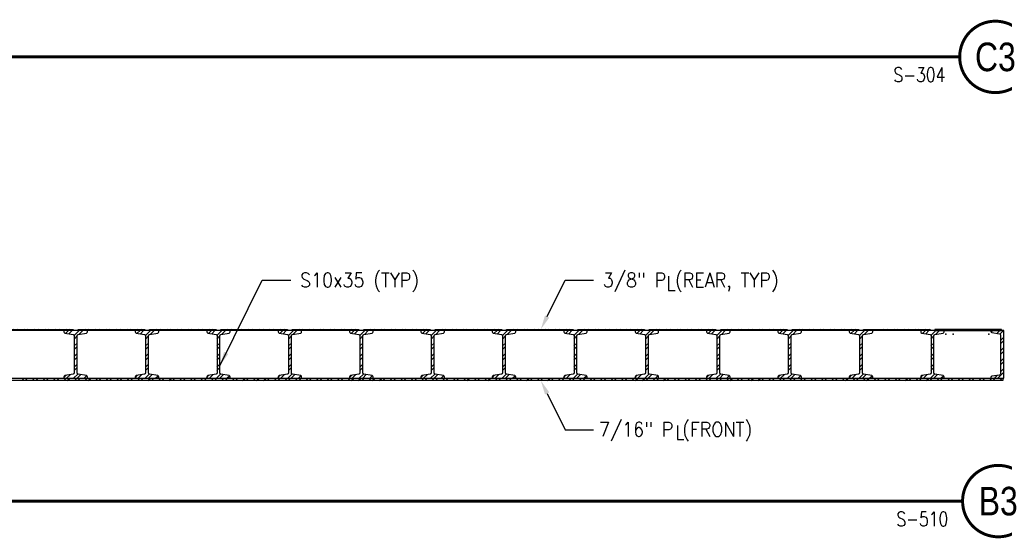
# Model space of a CAD drawing. Header units: inches. Extents: x -9715 to 32893, y -15613 to -1138.
# Tile 345 of 380: x 12291 to 12498, y -5724 to -5615. Entities that reach past the tile are written whole.
import ezdxf
from ezdxf.enums import TextEntityAlignment as Align

# ---------------------------------------------------------------- set-up
doc = ezdxf.new("R2010")
doc.units = ezdxf.units.IN
doc.header["$MEASUREMENT"] = 0
doc.layers.get('0').update_dxf_attribs({"color": 252})
for name, color, linetype in [('S-ANNO-SYMB', 2, 'Continuous'), ('S-ANNO-TEXT', 2, 'Continuous'), ('S2', 7, 'Continuous'), ('S7', 2, 'Continuous')]:
    doc.layers.add(name, color=color, linetype=linetype)
doc.styles.add('125', font='romans.shx', dxfattribs={"width": 0.8, "height": 2})
doc.styles.add('FT', font='ROMANS.shx', dxfattribs={"width": 0.8, "height": 0.125})
doc.styles.add('TT', font='swiss.ttf', dxfattribs={"width": 0.8, "height": 0.25})

# ---------------------------------------------------------------- blocks, each defined once
blk = doc.blocks.new('*X311')
at = {"color": 0}
for p, q in [((1172.9, 1093.3), (1175.9, 1096.3)), ((1177.3, 1093.3), (1180.3, 1096.3)), ((1186.1, 1093.3), (1189.1, 1096.3)), ((1190.5, 1093.3), (1193.5, 1096.3)), ((1199.4, 1093.3), (1202.4, 1096.3)), ((1203.8, 1093.3), (1206.8, 1096.3)), ((1212.6, 1093.3), (1215.6, 1096.3)), ((1217.1, 1093.3), (1220.1, 1096.3)), ((1225.9, 1093.3), (1228.9, 1096.3)), ((1230.3, 1093.3), (1233.3, 1096.3)), ((1239.2, 1093.3), (1242.2, 1096.3)), ((1243.6, 1093.3), (1246.6, 1096.3)), ((1252.4, 1093.3), (1255.4, 1096.3)), ((1256.8, 1093.3), (1259.8, 1096.3)), ((1265.7, 1093.3), (1268.7, 1096.3)), ((1270.1, 1093.3), (1273.1, 1096.3)), ((1278.9, 1093.3), (1281.9, 1096.3)), ((1283.3, 1093.3), (1286.3, 1096.3)), ((1292.2, 1093.3), (1295.2, 1096.3)), ((1296.6, 1093.3), (1299.6, 1096.3)), ((1305.4, 1093.3), (1308.4, 1096.3)), ((1309.9, 1093.3), (1312.9, 1096.3)), ((1318.7, 1093.3), (1321.7, 1096.3)), ((1323.1, 1093.3), (1326.1, 1096.3)), ((1332, 1093.3), (1335, 1096.3)), ((1336.4, 1093.3), (1339.4, 1096.3)), ((1345.2, 1093.3), (1348.2, 1096.3)), ((1349.6, 1093.3), (1352.6, 1096.3)), ((1358.5, 1093.3), (1361.5, 1096.3)), ((1362.9, 1093.3), (1365.9, 1096.3)), ((1371.7, 1093.3), (1374.7, 1096.3)), ((1376.2, 1093.3), (1379.2, 1096.3)), ((1385, 1093.3), (1388, 1096.3)), ((1389.4, 1093.3), (1392.4, 1096.3)), ((1398.3, 1093.3), (1401.3, 1096.3)), ((1402.7, 1093.3), (1405.7, 1096.3)), ((1411.5, 1093.3), (1414.5, 1096.3)), ((1415.9, 1093.3), (1418.9, 1096.3)), ((1424.8, 1093.3), (1427.8, 1096.3)), ((1429.2, 1093.3), (1432.2, 1096.3)), ((1438, 1093.3), (1441, 1096.3)), ((1442.4, 1093.3), (1445.4, 1096.3)), ((1451.3, 1093.3), (1454.3, 1096.3)), ((1455.7, 1093.3), (1458.7, 1096.3)), ((1464.5, 1093.3), (1467.5, 1096.3)), ((1469, 1093.3), (1472, 1096.3)), ((1477.8, 1093.3), (1480.8, 1096.3)), ((1482.2, 1093.3), (1485.2, 1096.3)), ((1491.1, 1093.3), (1494.1, 1096.3)), ((1495.5, 1093.3), (1498.5, 1096.3)), ((1504.3, 1093.3), (1507.3, 1096.3)), ((1508.7, 1093.3), (1511.7, 1096.3)), ((1517.6, 1093.3), (1520.6, 1096.3)), ((1522, 1093.3), (1525, 1096.3)), ((1530.8, 1093.3), (1533.8, 1096.3)), ((1535.3, 1093.3), (1538.3, 1096.3)), ((1544.1, 1093.3), (1547.1, 1096.3)), ((1548.5, 1093.3), (1551.5, 1096.3)), ((1557.4, 1093.3), (1560.4, 1096.3)), ((1561.8, 1093.3), (1564.8, 1096.3)), ((1570.6, 1093.3), (1573.6, 1096.3)), ((1575, 1093.3), (1578, 1096.3)), ((1583.9, 1093.3), (1586.9, 1096.3)), ((1588.3, 1093.3), (1591.3, 1096.3)), ((1597.1, 1093.3), (1600.1, 1096.3)), ((1601.5, 1093.3), (1604.5, 1096.3)), ((1610.4, 1093.3), (1613.4, 1096.3)), ((1614.8, 1093.3), (1617.8, 1096.3)), ((1623.6, 1093.3), (1626.6, 1096.3)), ((1628.1, 1093.3), (1631.1, 1096.3)), ((1636.9, 1093.3), (1639.9, 1096.3)), ((1641.3, 1093.3), (1644.3, 1096.3)), ((1650.2, 1093.3), (1653.2, 1096.3)), ((1654.6, 1093.3), (1657.6, 1096.3)), ((1663.4, 1093.3), (1666.4, 1096.3)), ((1667.8, 1093.3), (1670.8, 1096.3)), ((1676.7, 1093.3), (1679.7, 1096.3)), ((1681.1, 1093.3), (1684.1, 1096.3)), ((1689.9, 1093.3), (1692.9, 1096.3)), ((1694.4, 1093.3), (1697.4, 1096.3)), ((1703.2, 1093.3), (1706.2, 1096.3)), ((1707.6, 1093.3), (1710.6, 1096.3)), ((1716.5, 1093.3), (1719.5, 1096.3)), ((1720.9, 1093.3), (1723.9, 1096.3)), ((1729.7, 1093.3), (1732.7, 1096.3)), ((1734.1, 1093.3), (1737.1, 1096.3)), ((1743, 1093.3), (1746, 1096.3)), ((1747.4, 1093.3), (1750.4, 1096.3)), ((1756.2, 1093.3), (1759.2, 1096.3)), ((1760.6, 1093.3), (1763.6, 1096.3)), ((1769.5, 1093.3), (1772.5, 1096.3)), ((1773.9, 1093.3), (1776.9, 1096.3)), ((1782.7, 1093.3), (1785.7, 1096.3)), ((1787.2, 1093.3), (1790.2, 1096.3)), ((1796, 1093.3), (1799, 1096.3)), ((1800.4, 1093.3), (1803.4, 1096.3)), ((1809.3, 1093.3), (1812.3, 1096.3)), ((1813.7, 1093.3), (1816.7, 1096.3)), ((1822.5, 1093.3), (1825.5, 1096.3)), ((1826.9, 1093.3), (1829.9, 1096.3)), ((1835.8, 1093.3), (1838.8, 1096.3)), ((1840.2, 1093.3), (1843.2, 1096.3)), ((1849, 1093.3), (1852, 1096.3)), ((1853.5, 1093.3), (1856.5, 1096.3)), ((1862.3, 1093.3), (1865.3, 1096.3)), ((1866.7, 1093.3), (1869.7, 1096.3)), ((1875.5, 1093.3), (1878.5, 1096.3)), ((1880, 1093.3), (1883, 1096.3)), ((1888.8, 1093.3), (1891.8, 1096.3)), ((1893.2, 1093.3), (1896.2, 1096.3)), ((1902.1, 1093.3), (1905.1, 1096.3)), ((1906.5, 1093.3), (1909.5, 1096.3)), ((1915.3, 1093.3), (1918.3, 1096.3)), ((1919.7, 1093.3), (1922.7, 1096.3)), ((1928.6, 1093.3), (1931.6, 1096.3)), ((1933, 1093.3), (1936, 1096.3)), ((1941.8, 1093.3), (1944.8, 1096.3)), ((1946.3, 1093.3), (1949.3, 1096.3)), ((1955.1, 1093.3), (1958.1, 1096.3)), ((1959.5, 1093.3), (1962.5, 1096.3)), ((1968.4, 1093.3), (1971.4, 1096.3)), ((1972.8, 1093.3), (1975.8, 1096.3)), ((1981.6, 1093.3), (1984.6, 1096.3)), ((1986, 1093.3), (1989, 1096.3)), ((1994.9, 1093.3), (1997.9, 1096.3)), ((1999.3, 1093.3), (2002.3, 1096.3)), ((2008.1, 1093.3), (2011.1, 1096.3)), ((2012.6, 1093.3), (2015.6, 1096.3)), ((2021.4, 1093.3), (2024.4, 1096.3)), ((2025.8, 1093.3), (2028.8, 1096.3)), ((2034.6, 1093.3), (2037.6, 1096.3)), ((2039.1, 1093.3), (2042.1, 1096.3)), ((2047.9, 1093.3), (2050.9, 1096.3)), ((2052.3, 1093.3), (2055.3, 1096.3)), ((2061.2, 1093.3), (2064.2, 1096.3)), ((2065.6, 1093.3), (2068.6, 1096.3)), ((2074.4, 1093.3), (2077.4, 1096.3)), ((2078.8, 1093.3), (2081.8, 1096.3)), ((2087.7, 1093.3), (2090.7, 1096.3)), ((2092.1, 1093.3), (2095.1, 1096.3)), ((2100.9, 1093.3), (2103.9, 1096.3)), ((2105.4, 1093.3), (2108.4, 1096.3)), ((2114.2, 1093.3), (2117.2, 1096.3)), ((2118.6, 1093.3), (2121.6, 1096.3)), ((2127.5, 1093.3), (2130.5, 1096.3)), ((2131.9, 1093.3), (2134.9, 1096.3)), ((2140.7, 1093.3), (2143.7, 1096.3)), ((2145.1, 1093.3), (2148.1, 1096.3)), ((2154, 1093.3), (2157, 1096.3)), ((2158.4, 1093.3), (2161.4, 1096.3)), ((2167.2, 1093.3), (2170.2, 1096.3)), ((2171.7, 1093.3), (2174.7, 1096.3)), ((2180.5, 1093.3), (2183.5, 1096.3)), ((2184.9, 1093.3), (2187.9, 1096.3)), ((2193.7, 1093.3), (2196.7, 1096.3)), ((2198.2, 1093.3), (2201.2, 1096.3)), ((2207, 1093.3), (2210, 1096.3)), ((2211.4, 1093.3), (2214.4, 1096.3)), ((2220.3, 1093.3), (2223.3, 1096.3)), ((2224.7, 1093.3), (2227.7, 1096.3)), ((2233.5, 1093.3), (2236.5, 1096.3)), ((2237.9, 1093.3), (2240.9, 1096.3)), ((2246.8, 1093.3), (2249.8, 1096.3)), ((2251.2, 1093.3), (2254.2, 1096.3)), ((2260, 1093.3), (2263, 1096.3)), ((2264.5, 1093.3), (2267.5, 1096.3)), ((2273.3, 1093.3), (2276.3, 1096.3)), ((2277.7, 1093.3), (2280.7, 1096.3)), ((2286.6, 1093.3), (2289.6, 1096.3)), ((2291, 1093.3), (2294, 1096.3)), ((2299.8, 1093.3), (2302.8, 1096.3)), ((2304.2, 1093.3), (2307.2, 1096.3)), ((2313.1, 1093.3), (2316.1, 1096.3)), ((2317.5, 1093.3), (2320.5, 1096.3)), ((2326.3, 1093.3), (2329.3, 1096.3)), ((2330.7, 1093.3), (2333.7, 1096.3)), ((2339.6, 1093.3), (2342.6, 1096.3)), ((2344, 1093.3), (2347, 1096.3)), ((2352.8, 1093.3), (2355.8, 1096.3)), ((2357.3, 1093.3), (2360.3, 1096.3)), ((2366.1, 1093.3), (2369.1, 1096.3)), ((2370.5, 1093.3), (2373.5, 1096.3)), ((2379.4, 1093.3), (2382.4, 1096.3)), ((2383.8, 1093.3), (2386.8, 1096.3)), ((2392.6, 1093.3), (2395.6, 1096.3)), ((2397, 1093.3), (2400, 1096.3)), ((2405.9, 1093.3), (2408.9, 1096.3))]:
    blk.add_line(p, q, dxfattribs=at)
blk = doc.blocks.new('*X308')
at = {"color": 0}
for p, q in [((2245.8, 1154.2), (2247.9, 1156.3)), ((2253.3, 1152.8), (2256.7, 1156.3)), ((2257, 1152.1), (2261.2, 1156.3)), ((2257.6, 1143.9), (2261.7, 1148)), ((2257.6, 1139.5), (2261.7, 1143.6)), ((2257.6, 1130.7), (2261.7, 1134.8)), ((2257.6, 1126.2), (2261.7, 1130.4)), ((2257.6, 1117.4), (2261.7, 1121.5)), ((2257.6, 1113), (2261.7, 1117.1)), ((2257.6, 1104.1), (2261.7, 1108.3)), ((2249.8, 1096.3), (2253.3, 1099.8)), ((2254.2, 1096.3), (2261.7, 1103.8))]:
    blk.add_line(p, q, dxfattribs=at)
blk = doc.blocks.new('*X307')
at = {"color": 0}
for p, q in [((2295.8, 930.4), (2294.3, 931.9)), ((2304.6, 930.4), (2303.1, 931.9)), ((2309.1, 930.4), (2307.6, 931.9)), ((2317.9, 930.4), (2316.4, 931.9)), ((2322.3, 930.4), (2320.8, 931.9)), ((2331.1, 930.4), (2329.6, 931.9)), ((2335.6, 930.4), (2334.1, 931.9)), ((2344.4, 930.4), (2342.9, 931.9)), ((2348.8, 930.4), (2347.3, 931.9)), ((2357.7, 930.4), (2356.2, 931.9)), ((2362.1, 930.4), (2360.6, 931.9)), ((2370.9, 930.4), (2369.4, 931.9)), ((2375.3, 930.4), (2373.8, 931.9))]:
    blk.add_line(p, q, dxfattribs=at)
blk = doc.blocks.new('*X306')
at = {"color": 0}
for p, q in [((492.7, 930.4), (491.5, 931.5)), ((501.5, 930.4), (500, 931.9)), ((505.9, 930.4), (504.4, 931.9)), ((514.8, 930.4), (513.3, 931.9)), ((519.2, 930.4), (517.7, 931.9)), ((528, 930.4), (526.5, 931.9)), ((532.4, 930.4), (530.9, 931.9)), ((541.3, 930.4), (539.8, 931.9)), ((545.7, 930.4), (544.2, 931.9)), ((554.5, 930.4), (553, 931.9)), ((559, 930.4), (557.5, 931.9)), ((567.8, 930.4), (566.3, 931.9)), ((572.2, 930.4), (570.7, 931.9))]:
    blk.add_line(p, q, dxfattribs=at)
blk = doc.blocks.new('*X305')
at = {"color": 0}
for p, q in [((476.2, 927), (479.6, 930.4)), ((480, 926.3), (484, 930.4)), ((486.6, 924.1), (492.9, 930.4)), ((486.6, 919.7), (490.4, 923.5)), ((492.4, 925.5), (497.3, 930.4)), ((486.6, 910.9), (490.4, 914.6)), ((486.6, 906.5), (490.4, 910.2)), ((486.6, 897.6), (490.4, 901.4)), ((486.6, 893.2), (490.4, 897)), ((486.6, 884.4), (490.4, 888.1)), ((486.6, 880), (490.4, 883.7)), ((473.7, 871.4), (476, 873.7)), ((477.1, 870.4), (481.4, 874.7)), ((485.9, 870.4), (491.1, 875.6)), ((490.3, 870.4), (494.8, 874.8)), ((499.2, 870.4), (502.3, 873.5))]:
    blk.add_line(p, q, dxfattribs=at)
blk = doc.blocks.new('T-BULB_R')
at = {"const_width": 0.02604}
for points in [[(0.625, 0, 1), (0, 0, 1)], [(0.625, 0, -1), (0, 0, -1)]]:
    blk.add_lwpolyline(points, format="xyb", dxfattribs=at)
at = {"style": 'TT', "width": 0.8}
blk.add_attdef('SECTION_#', text='', height=0.25, dxfattribs=at).set_placement((0.3125, 0), align=Align.MIDDLE)
at = {"style": 'FT', "width": 0.8}
blk.add_attdef('SHEET_FROM', text='', height=0.125, dxfattribs=at).set_placement((-0.125, -0.21875), align=Align.RIGHT)

msp = doc.modelspace()

# ---------------------------------------------------------------- linework, layer by layer
at = {"layer": 'S-ANNO-SYMB', "const_width": 0.672}
for points in [[(12186.87471, -5622.97949), (12488.70588, -5622.97949)], [(12187.47633, -5716.28827), (12489.3075, -5716.28827)]]:
    msp.add_lwpolyline(points, dxfattribs=at)
at = {"layer": 'S2', "color": 2}
for points in [[(12288.49107, -5680.20933), (12302.49107, -5680.20933), (12302.49107, -5680.45933), (12288.49107, -5680.45933)], [(12303.49107, -5680.20933), (12317.49107, -5680.20933), (12317.49107, -5680.45933), (12303.49107, -5680.45933)], [(12318.49107, -5680.20933), (12332.49107, -5680.20933), (12332.49107, -5680.45933), (12318.49107, -5680.45933)], [(12333.49107, -5680.20933), (12347.49107, -5680.20933), (12347.49107, -5680.45933), (12333.49107, -5680.45933)], [(12348.49107, -5680.20933), (12362.49107, -5680.20933), (12362.49107, -5680.45933), (12348.49107, -5680.45933)], [(12363.49107, -5680.20933), (12377.49107, -5680.20933), (12377.49107, -5680.45933), (12363.49107, -5680.45933)], [(12378.49107, -5680.20933), (12392.49107, -5680.20933), (12392.49107, -5680.45933), (12378.49107, -5680.45933)], [(12393.49107, -5680.20933), (12407.49107, -5680.20933), (12407.49107, -5680.45933), (12393.49107, -5680.45933)], [(12408.49107, -5680.20933), (12422.49107, -5680.20933), (12422.49107, -5680.45933), (12408.49107, -5680.45933)], [(12423.49107, -5680.20933), (12437.49107, -5680.20933), (12437.49107, -5680.45933), (12423.49107, -5680.45933)], [(12438.49107, -5680.20933), (12452.49107, -5680.20933), (12452.49107, -5680.45933), (12438.49107, -5680.45933)], [(12453.49107, -5680.20933), (12467.49107, -5680.20933), (12467.49107, -5680.45933), (12453.49107, -5680.45933)], [(12468.49107, -5680.20933), (12482.49107, -5680.20933), (12482.49107, -5680.45933), (12468.49107, -5680.45933)], [(12497.49107, -5680.20933), (12483.49107, -5680.20933), (12483.49107, -5680.45933), (12497.49107, -5680.45933)]]:
    msp.add_lwpolyline(points, close=True, dxfattribs=at)
at = {"layer": 'S2', "color": 3, "linetype": 'Continuous'}
for points in [[(12303.5098, -5681.29766), (12305.25683, -5680.987, 0.363560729), (12305.46307, -5680.74087), (12305.46307, -5680.45933), (12300.51907, -5680.45933), (12300.51907, -5680.74087, 0.363560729), (12300.7253, -5680.987), (12302.47233, -5681.29766, -0.363560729), (12302.67857, -5681.5438), (12302.67857, -5689.37487, -0.363560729), (12302.47233, -5689.621), (12300.7253, -5689.93166, 0.363560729), (12300.51907, -5690.1778), (12300.51907, -5690.45933), (12305.46307, -5690.45933), (12305.46307, -5690.1778, 0.363560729), (12305.25683, -5689.93166), (12303.5098, -5689.621, -0.363560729), (12303.30357, -5689.37487), (12303.30357, -5681.5438, -0.363560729)], [(12318.5098, -5681.29766), (12320.25683, -5680.987, 0.363560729), (12320.46307, -5680.74087), (12320.46307, -5680.45933), (12315.51907, -5680.45933), (12315.51907, -5680.74087, 0.363560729), (12315.7253, -5680.987), (12317.47233, -5681.29766, -0.363560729), (12317.67857, -5681.5438), (12317.67857, -5689.37487, -0.363560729), (12317.47233, -5689.621), (12315.7253, -5689.93166, 0.363560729), (12315.51907, -5690.1778), (12315.51907, -5690.45933), (12320.46307, -5690.45933), (12320.46307, -5690.1778, 0.363560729), (12320.25683, -5689.93166), (12318.5098, -5689.621, -0.363560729), (12318.30357, -5689.37487), (12318.30357, -5681.5438, -0.363560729)], [(12333.5098, -5681.29766), (12335.25683, -5680.987, 0.363560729), (12335.46307, -5680.74087), (12335.46307, -5680.45933), (12330.51907, -5680.45933), (12330.51907, -5680.74087, 0.363560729), (12330.7253, -5680.987), (12332.47233, -5681.29766, -0.363560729), (12332.67857, -5681.5438), (12332.67857, -5689.37487, -0.363560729), (12332.47233, -5689.621), (12330.7253, -5689.93166, 0.363560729), (12330.51907, -5690.1778), (12330.51907, -5690.45933), (12335.46307, -5690.45933), (12335.46307, -5690.1778, 0.363560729), (12335.25683, -5689.93166), (12333.5098, -5689.621, -0.363560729), (12333.30357, -5689.37487), (12333.30357, -5681.5438, -0.363560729)], [(12348.5098, -5681.29766), (12350.25683, -5680.987, 0.363560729), (12350.46307, -5680.74087), (12350.46307, -5680.45933), (12345.51907, -5680.45933), (12345.51907, -5680.74087, 0.363560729), (12345.7253, -5680.987), (12347.47233, -5681.29766, -0.363560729), (12347.67857, -5681.5438), (12347.67857, -5689.37487, -0.363560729), (12347.47233, -5689.621), (12345.7253, -5689.93166, 0.363560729), (12345.51907, -5690.1778), (12345.51907, -5690.45933), (12350.46307, -5690.45933), (12350.46307, -5690.1778, 0.363560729), (12350.25683, -5689.93166), (12348.5098, -5689.621, -0.363560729), (12348.30357, -5689.37487), (12348.30357, -5681.5438, -0.363560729)], [(12363.5098, -5681.29766), (12365.25683, -5680.987, 0.363560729), (12365.46307, -5680.74087), (12365.46307, -5680.45933), (12360.51907, -5680.45933), (12360.51907, -5680.74087, 0.363560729), (12360.7253, -5680.987), (12362.47233, -5681.29766, -0.363560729), (12362.67857, -5681.5438), (12362.67857, -5689.37487, -0.363560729), (12362.47233, -5689.621), (12360.7253, -5689.93166, 0.363560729), (12360.51907, -5690.1778), (12360.51907, -5690.45933), (12365.46307, -5690.45933), (12365.46307, -5690.1778, 0.363560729), (12365.25683, -5689.93166), (12363.5098, -5689.621, -0.363560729), (12363.30357, -5689.37487), (12363.30357, -5681.5438, -0.363560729)], [(12378.5098, -5681.29766), (12380.25683, -5680.987, 0.363560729), (12380.46307, -5680.74087), (12380.46307, -5680.45933), (12375.51907, -5680.45933), (12375.51907, -5680.74087, 0.363560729), (12375.7253, -5680.987), (12377.47233, -5681.29766, -0.363560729), (12377.67857, -5681.5438), (12377.67857, -5689.37487, -0.363560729), (12377.47233, -5689.621), (12375.7253, -5689.93166, 0.363560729), (12375.51907, -5690.1778), (12375.51907, -5690.45933), (12380.46307, -5690.45933), (12380.46307, -5690.1778, 0.363560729), (12380.25683, -5689.93166), (12378.5098, -5689.621, -0.363560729), (12378.30357, -5689.37487), (12378.30357, -5681.5438, -0.363560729)], [(12393.5098, -5681.29766), (12395.25683, -5680.987, 0.363560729), (12395.46307, -5680.74087), (12395.46307, -5680.45933), (12390.51907, -5680.45933), (12390.51907, -5680.74087, 0.363560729), (12390.7253, -5680.987), (12392.47233, -5681.29766, -0.363560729), (12392.67857, -5681.5438), (12392.67857, -5689.37487, -0.363560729), (12392.47233, -5689.621), (12390.7253, -5689.93166, 0.363560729), (12390.51907, -5690.1778), (12390.51907, -5690.45933), (12395.46307, -5690.45933), (12395.46307, -5690.1778, 0.363560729), (12395.25683, -5689.93166), (12393.5098, -5689.621, -0.363560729), (12393.30357, -5689.37487), (12393.30357, -5681.5438, -0.363560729)], [(12408.5098, -5681.29766), (12410.25683, -5680.987, 0.363560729), (12410.46307, -5680.74087), (12410.46307, -5680.45933), (12405.51907, -5680.45933), (12405.51907, -5680.74087, 0.363560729), (12405.7253, -5680.987), (12407.47233, -5681.29766, -0.363560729), (12407.67857, -5681.5438), (12407.67857, -5689.37487, -0.363560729), (12407.47233, -5689.621), (12405.7253, -5689.93166, 0.363560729), (12405.51907, -5690.1778), (12405.51907, -5690.45933), (12410.46307, -5690.45933), (12410.46307, -5690.1778, 0.363560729), (12410.25683, -5689.93166), (12408.5098, -5689.621, -0.363560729), (12408.30357, -5689.37487), (12408.30357, -5681.5438, -0.363560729)], [(12423.5098, -5681.29766), (12425.25683, -5680.987, 0.363560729), (12425.46307, -5680.74087), (12425.46307, -5680.45933), (12420.51907, -5680.45933), (12420.51907, -5680.74087, 0.363560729), (12420.7253, -5680.987), (12422.47233, -5681.29766, -0.363560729), (12422.67857, -5681.5438), (12422.67857, -5689.37487, -0.363560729), (12422.47233, -5689.621), (12420.7253, -5689.93166, 0.363560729), (12420.51907, -5690.1778), (12420.51907, -5690.45933), (12425.46307, -5690.45933), (12425.46307, -5690.1778, 0.363560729), (12425.25683, -5689.93166), (12423.5098, -5689.621, -0.363560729), (12423.30357, -5689.37487), (12423.30357, -5681.5438, -0.363560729)], [(12438.5098, -5681.29766), (12440.25683, -5680.987, 0.363560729), (12440.46307, -5680.74087), (12440.46307, -5680.45933), (12435.51907, -5680.45933), (12435.51907, -5680.74087, 0.363560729), (12435.7253, -5680.987), (12437.47233, -5681.29766, -0.363560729), (12437.67857, -5681.5438), (12437.67857, -5689.37487, -0.363560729), (12437.47233, -5689.621), (12435.7253, -5689.93166, 0.363560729), (12435.51907, -5690.1778), (12435.51907, -5690.45933), (12440.46307, -5690.45933), (12440.46307, -5690.1778, 0.363560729), (12440.25683, -5689.93166), (12438.5098, -5689.621, -0.363560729), (12438.30357, -5689.37487), (12438.30357, -5681.5438, -0.363560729)], [(12453.5098, -5681.29766), (12455.25683, -5680.987, 0.363560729), (12455.46307, -5680.74087), (12455.46307, -5680.45933), (12450.51907, -5680.45933), (12450.51907, -5680.74087, 0.363560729), (12450.7253, -5680.987), (12452.47233, -5681.29766, -0.363560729), (12452.67857, -5681.5438), (12452.67857, -5689.37487, -0.363560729), (12452.47233, -5689.621), (12450.7253, -5689.93166, 0.363560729), (12450.51907, -5690.1778), (12450.51907, -5690.45933), (12455.46307, -5690.45933), (12455.46307, -5690.1778, 0.363560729), (12455.25683, -5689.93166), (12453.5098, -5689.621, -0.363560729), (12453.30357, -5689.37487), (12453.30357, -5681.5438, -0.363560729)], [(12468.5098, -5681.29766), (12470.25683, -5680.987, 0.363560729), (12470.46307, -5680.74087), (12470.46307, -5680.45933), (12465.51907, -5680.45933), (12465.51907, -5680.74087, 0.363560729), (12465.7253, -5680.987), (12467.47233, -5681.29766, -0.363560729), (12467.67857, -5681.5438), (12467.67857, -5689.37487, -0.363560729), (12467.47233, -5689.621), (12465.7253, -5689.93166, 0.363560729), (12465.51907, -5690.1778), (12465.51907, -5690.45933), (12470.46307, -5690.45933), (12470.46307, -5690.1778, 0.363560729), (12470.25683, -5689.93166), (12468.5098, -5689.621, -0.363560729), (12468.30357, -5689.37487), (12468.30357, -5681.5438, -0.363560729)], [(12483.5098, -5681.29766), (12485.25683, -5680.987, 0.363560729), (12485.46307, -5680.74087), (12485.46307, -5680.45933), (12480.51907, -5680.45933), (12480.51907, -5680.74087, 0.363560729), (12480.7253, -5680.987), (12482.47233, -5681.29766, -0.363560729), (12482.67857, -5681.5438), (12482.67857, -5689.37487, -0.363560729), (12482.47233, -5689.621), (12480.7253, -5689.93166, 0.363560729), (12480.51907, -5690.1778), (12480.51907, -5690.45933), (12485.46307, -5690.45933), (12485.46307, -5690.1778, 0.363560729), (12485.25683, -5689.93166), (12483.5098, -5689.621, -0.363560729), (12483.30357, -5689.37487), (12483.30357, -5681.5438, -0.363560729)]]:
    msp.add_lwpolyline(points, format="xyb", close=True, dxfattribs=at)
at = {"layer": 'S2', "color": 3}
msp.add_lwpolyline([(12497.30413, -5689.45933), (12497.30413, -5689.55271, -0.376222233), (12497.08689, -5689.80055), (12495.4693, -5690.05562, 0.376222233), (12495.25207, -5690.30346), (12495.25207, -5690.45933), (12497.99107, -5690.45933), (12497.99107, -5680.45933), (12495.25207, -5680.45933), (12495.25207, -5680.61521, 0.376222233), (12495.4693, -5680.86305), (12497.08689, -5681.11812, -0.376222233), (12497.30413, -5681.36596)], format="xyb", close=True, dxfattribs=at)
at = {"layer": 'S2', "color": 2}
msp.add_lwpolyline([(12497.74107, -5690.45933), (12497.74107, -5690.95933), (12180.24107, -5690.95933), (12180.24107, -5690.45933), (12495.25207, -5690.45933)], dxfattribs=at)
at = {"layer": 'S2', "color": 1}
for p in [(12485.80428, -5681.2035), (12487.30887, -5681.2035), (12494.81347, -5681.2035)]:
    msp.add_point(p, dxfattribs=at)
at = {"layer": 'S7', "color": 1}
for p, q in [((12333.30357, -5687.84655), (12342.19725, -5669.88685)), ((12342.19725, -5669.88685), (12348.16092, -5669.88685)), ((12402.03383, -5677.52091), (12405.81423, -5669.88685)), ((12405.81423, -5669.88685), (12411.7779, -5669.88685)), ((12402.03383, -5693.65918), (12405.81423, -5701.29324)), ((12405.81423, -5701.29324), (12411.7779, -5701.29324))]:
    msp.add_line(p, q, dxfattribs=at)
for points in [[(12402.4819, -5677.7428), (12401.58576, -5677.29903), (12400.70252, -5680.20933)], [(12335.05084, -5685.38002), (12334.1547, -5684.93624), (12333.27146, -5687.84655)], [(12402.4819, -5693.43729), (12401.58576, -5693.88106), (12400.70252, -5690.97076)]]:
    msp.add_solid(points, dxfattribs=at)

# ---------------------------------------------------------------- block references
at = {"layer": 'S-ANNO-SYMB', "xscale": 24.00000107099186, "yscale": 24.00000107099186, "zscale": 24.00000107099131}
for p, values in [((12488.70588, -5622.97949), {'SECTION_#': 'C3', 'SHEET_FROM': 'S-304'}), ((12489.3075, -5716.28827), {'SECTION_#': 'B3', 'SHEET_FROM': 'S-510'})]:
    msp.add_blockref('T-BULB_R', p, dxfattribs=at).add_auto_attribs(values)
at = {"layer": 'S2', "color": 1, "xscale": 0.1666666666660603, "yscale": 0.1666666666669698, "zscale": 0.1666666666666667}
for name, p in [('*X306', (12206.5729, -5835.52284)), ('*X305', (12221.5729, -5835.52284)), ('*X306', (12221.5729, -5835.52284)), ('*X305', (12236.5729, -5835.52284)), ('*X306', (12236.5729, -5835.52284)), ('*X305', (12251.5729, -5835.52284)), ('*X306', (12251.5729, -5835.52284)), ('*X305', (12266.5729, -5835.52284)), ('*X306', (12266.5729, -5835.52284)), ('*X305', (12281.5729, -5835.52284)), ('*X306', (12281.5729, -5835.52284)), ('*X305', (12296.5729, -5835.52284)), ('*X306', (12296.5729, -5835.52284)), ('*X305', (12311.5729, -5835.52284)), ('*X306', (12311.5729, -5835.52284)), ('*X305', (12326.5729, -5835.52284)), ('*X306', (12326.5729, -5835.52284)), ('*X305', (12341.5729, -5835.52284)), ('*X306', (12341.5729, -5835.52284)), ('*X305', (12356.5729, -5835.52284)), ('*X306', (12356.5729, -5835.52284)), ('*X305', (12371.5729, -5835.52284)), ('*X306', (12371.5729, -5835.52284)), ('*X305', (12386.5729, -5835.52284)), ('*X306', (12389.31753, -5835.52284)), ('*X305', (12401.5729, -5835.52284)), ('*X307', (12101.31883, -5835.52284)), ('*X308', (12121.03677, -5873.17806)), ('*X311', (12096.17656, -5873.17806))]:
    msp.add_blockref(name, p, dxfattribs=at)

# ---------------------------------------------------------------- texts
at = {"layer": 'S-ANNO-TEXT', "ltscale": 20, "style": '125', "width": 0.9}
for s, height, p in [('S10x35 (TYP)', 3.0000001, (12350.12248, -5671.35019)), ('3/8" P (REAR, TYP)', 3.0000001, (12413.73946, -5671.35019)), ('L', 3, (12427.08558, -5672.04188)), ('7/16" P (FRONT)', 3.0000001, (12412.92654, -5702.71654)), ('L', 3, (12428.92436, -5703.37308))]:
    msp.add_text(s, height=height, dxfattribs=at).set_placement(p)

doc.saveas('drawing.dxf')
